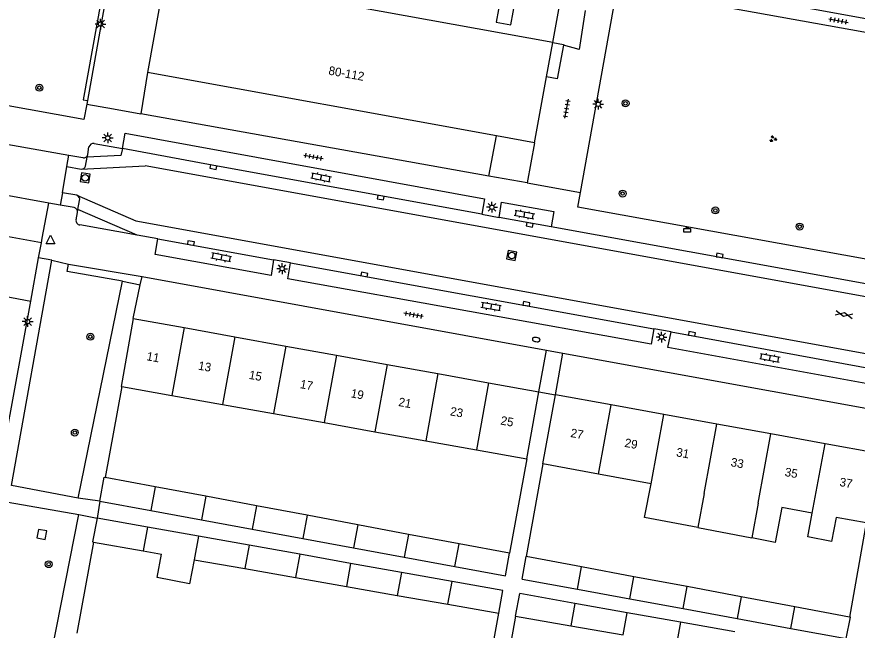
# Model space of a CAD drawing. Extents: x 132999 to 136000, y 398499 to 400501.
# Drawn here: x 133388.7 to 133486, y 400165.7 to 400236.7 of the extents above; entities that cross this region are included whole.
import ezdxf

# ---------------------------------------------------------------- set-up
doc = ezdxf.new("R2010")
doc.units = 0
for name, color, linetype in [('gg-afsc-erfafscheiding', 7, 'Continuous'), ('gg-afsc-muur', 7, 'Continuous'), ('gg-anno-huisnummerreeks BGT', 7, 'Continuous'), ('gg-bbg-bijgebouw', 7, 'Continuous'), ('gg-bbg-gedigitaliseerde bebouwing', 7, 'Continuous'), ('gg-bbg-gedigitaliseerde bijgebouw', 7, 'Continuous'), ('gg-bbg-hoofdgebouw', 7, 'Continuous'), ('gg-bbg-tussenscheiding', 7, 'Continuous'), ('gg-knt-trap', 7, 'Continuous'), ('gg-knt-verharding', 7, 'Continuous'), ('gg-knt-verharding nz', 7, 'Continuous'), ('gt-grn-groengrens', 7, 'Continuous'), ('gt-grn-weggrens', 7, 'Continuous'), ('gt-symb-afvalbak', 7, 'Continuous'), ('gt-symb-boom', 7, 'Continuous'), ('gt-symb-brandkraan', 7, 'Continuous'), ('gt-symb-gesloten verharding', 7, 'Continuous'), ('gt-symb-groenvak', 7, 'Continuous'), ('gt-symb-klinker verharding', 7, 'Continuous'), ('gt-symb-kolk', 7, 'Continuous'), ('gt-symb-lichtmast', 7, 'Continuous'), ('gt-symb-rioolschacht', 7, 'Continuous'), ('gt-symb-tegel verharding', 7, 'Continuous'), ('gt-symb-waterafsluiter', 7, 'Continuous')]:
    doc.layers.add(name, color=color, linetype=linetype)

# ---------------------------------------------------------------- blocks, each defined once
blk = doc.blocks.new('gt0-TEG1')
at = {"layer": 'gt-symb-tegel verharding'}
for p, q in [((-1.125, 0), (1.125, 0)), ((-0.9, -0.25), (-0.9, 0.25)), ((-0.45, -0.25), (-0.45, 0.25)), ((0, -0.25), (0, 0.25)), ((0.45, -0.25), (0.45, 0.25)), ((0.9, -0.25), (0.9, 0.25))]:
    blk.add_line(p, q, dxfattribs=at)
blk = doc.blocks.new('gt0-KOLK')
at = {"layer": 'gt-symb-kolk'}
blk.add_lwpolyline([(0, 0), (0.375, 0), (0.375, 0.4), (-0.375, 0.4), (-0.375, 0), (0, 0)], dxfattribs=at)
blk = doc.blocks.new('gt0-KL1')
at = {"layer": 'gt-symb-klinker verharding'}
for p, q in [((-1.15, 0.3), (1.15, 0.3)), ((-1, -0.3), (-1, 0.3)), ((-0.5, 0.3), (-0.5, 0.45)), ((0, -0.3), (0, 0.3)), ((0.5, 0.3), (0.5, 0.45)), ((1, -0.3), (1, 0.3)), ((-1.15, -0.3), (1.15, -0.3)), ((-0.5, -0.45), (-0.5, -0.3)), ((0.5, -0.45), (0.5, -0.3))]:
    blk.add_line(p, q, dxfattribs=at)
blk = doc.blocks.new('gt0-GRVAK')
at = {"layer": 'gt-symb-groenvak'}
for p, q in [((-0.11, 0.189), (-0.228, 0.24)), ((-0.182, 0.153), (0.088, 0.153)), ((-0.091, 0.211), (-0.156, 0.322)), ((-0.047, 0.214), (-0.047, 0.393)), ((-0.004, 0.211), (0.061, 0.322)), ((0.015, 0.189), (0.133, 0.24)), ((0.262, -0.052), (0.197, 0.059)), ((0.305, -0.049), (0.305, 0.13)), ((0.349, -0.052), (0.414, 0.059)), ((-0.245, -0.228), (-0.363, -0.177)), ((-0.318, -0.264), (-0.047, -0.264)), ((-0.226, -0.206), (-0.291, -0.095)), ((-0.183, -0.203), (-0.183, -0.024)), ((-0.139, -0.206), (-0.074, -0.095)), ((-0.12, -0.228), (-0.002, -0.177)), ((0.243, -0.074), (0.125, -0.023)), ((0.17, -0.11), (0.441, -0.11)), ((0.368, -0.074), (0.486, -0.023))]:
    blk.add_line(p, q, dxfattribs=at)
blk = doc.blocks.new('gt0-BOOM')
at = {"layer": 'gt-symb-boom'}
for radius in [0.4, 0.2]:
    blk.add_circle((0, 0), radius, dxfattribs=at)
blk = doc.blocks.new('gt0-GESVH1')
at = {"layer": 'gt-symb-gesloten verharding'}
for p, q in [((-0.992, -0.261), (0.008, 0.239)), ((0.008, -0.261), (-0.992, 0.239)), ((0.008, 0.239), (1.008, -0.261)), ((1.008, 0.239), (0.008, -0.261))]:
    blk.add_line(p, q, dxfattribs=at)
blk = doc.blocks.new('gt0-RS')
at = {"layer": 'gt-symb-rioolschacht'}
blk.add_lwpolyline([(-0.5, -0.5), (0.5, -0.5), (0.5, 0.5), (-0.5, 0.5)], close=True, dxfattribs=at)
blk.add_circle((0, 0), 0.375, dxfattribs=at)
blk = doc.blocks.new('gt0-WAFSL')
at = {"layer": 'gt-symb-waterafsluiter'}
for p, q in [((-0.5, -0.333), (0, 0.667)), ((0, 0.667), (0.5, -0.333)), ((0.5, -0.333), (-0.5, -0.333))]:
    blk.add_line(p, q, dxfattribs=at)
blk = doc.blocks.new('gt0-ABAK')
at = {"layer": 'gt-symb-afvalbak'}
blk.add_lwpolyline([(0.375, -0.5), (-0.375, -0.5), (-0.375, -0.1), (0.375, -0.1)], close=True, dxfattribs=at)
blk.add_circle((0, 0), 0.1, dxfattribs=at)
blk = doc.blocks.new('gt0-LMAST')
at = {"layer": 'gt-symb-lichtmast'}
for p, q in [((-0.182, 0.173), (-0.447, 0.438)), ((-0.005, 0.246), (-0.005, 0.621)), ((0.172, 0.173), (0.437, 0.438)), ((-0.255, -0.004), (-0.63, -0.004)), ((-0.182, -0.181), (-0.447, -0.446)), ((-0.005, -0.254), (-0.005, -0.629)), ((0.437, -0.446), (0.172, -0.181)), ((0.245, -0.004), (0.62, -0.004))]:
    blk.add_line(p, q, dxfattribs=at)
blk.add_circle((-0.005, -0.004), 0.25, dxfattribs=at)
blk = doc.blocks.new('gt0-BR')
at = {"layer": 'gt-symb-brandkraan'}
for centre, radius, start, end in [((-0.244, 0), 0.206, 107.56694, 252.43307), ((0.599, -2.664), 3, 106.89205, 107.56694), ((0, -0.691), 0.938, 73.10799, 106.89205), ((-0.599, -2.664), 3, 72.43309, 73.10799), ((0.244, 0), 0.206, 287.56695, 72.43309), ((0.599, 2.664), 3, 252.43307, 253.10797), ((0, 0.691), 0.938, 253.10797, 286.89206), ((-0.599, 2.664), 3, 286.89206, 287.56695)]:
    blk.add_arc(centre, radius, start, end, dxfattribs=at)

msp = doc.modelspace()

# ---------------------------------------------------------------- linework, layer by layer
at = {"layer": 'gg-afsc-erfafscheiding'}
for p, q in [((133403.82, 400230.3), (133403.013, 400225.515)), ((133402.969, 400205.703), (133403.173, 400206.675)), ((133402.16, 400201.84), (133402.969, 400205.703)), ((133385.29, 400204.76), (133390.292, 400203.842)), ((133447.722, 400185.59), (133445.723, 400174.645)), ((133449.59, 400184.984), (133447.664, 400174.281)), ((133442.951, 400159.263), (133444.469, 400167.719)), ((133446.422, 400167.377), (133444.507, 400156.734))]:
    msp.add_line(p, q, dxfattribs=at)
at = {"layer": 'gg-afsc-muur'}
for p, q in [((133400.838, 400193.941), (133398.898, 400183.431)), ((133487.031, 400178.167), (133485.101, 400167.257)), ((133397.538, 400175.941), (133395.618, 400165.402))]:
    msp.add_line(p, q, dxfattribs=at)
at = {"layer": 'gg-bbg-bijgebouw'}
for p, q in [((133398.3, 400180.67), (133398.8, 400183.45)), ((133398.8, 400183.45), (133398.898, 400183.431)), ((133397.96, 400178.72), (133397.44, 400175.96)), ((133397.44, 400175.96), (133397.538, 400175.941))]:
    msp.add_line(p, q, dxfattribs=at)
for points in [[(133444.17, 400236.13), (133445.89, 400235.82), (133446.42, 400238.79), (133444.71, 400239.1), (133444.17, 400236.13)], [(133484.69, 400164.77), (133485.2, 400167.24), (133485.101, 400167.257)]]:
    msp.add_lwpolyline(points, dxfattribs=at)
at = {"layer": 'gg-bbg-gedigitaliseerde bebouwing'}
for p, q in [((133400.838, 400193.941), (133406.618, 400192.911)), ((133447.722, 400185.59), (133449.12, 400193.32)), ((133406.618, 400192.911), (133412.498, 400191.864)), ((133449.59, 400184.984), (133451.04, 400193)), ((133412.498, 400191.864), (133418.377, 400190.817)), ((133418.377, 400190.817), (133424.256, 400189.77)), ((133424.256, 400189.77), (133430.136, 400188.722)), ((133430.136, 400188.722), (133436.015, 400187.675)), ((133436.015, 400187.675), (133441.894, 400186.628)), ((133441.894, 400186.628), (133447.722, 400185.59)), ((133456.035, 400183.81), (133449.59, 400184.984)), ((133462.105, 400182.703), (133456.035, 400183.81)), ((133480.776, 400179.306), (133477.26, 400179.944)), ((133487.031, 400178.167), (133483.538, 400178.803)), ((133467.512, 400177.621), (133473.788, 400176.423))]:
    msp.add_line(p, q, dxfattribs=at)
for points in [[(133467.512, 400177.621), (133461.359, 400178.796), (133462.105, 400182.703)], [(133477.26, 400179.944), (133476.489, 400175.907), (133473.788, 400176.423)], [(133483.538, 400178.803), (133483.007, 400176.022), (133480.249, 400176.548), (133480.776, 400179.306)]]:
    msp.add_lwpolyline(points, dxfattribs=at)
at = {"layer": 'gg-bbg-gedigitaliseerde bijgebouw'}
for p, q in [((133404.678, 400182.347), (133398.898, 400183.431)), ((133410.545, 400181.246), (133404.678, 400182.347)), ((133398.3, 400180.67), (133404.171, 400179.589)), ((133416.413, 400180.145), (133410.545, 400181.246)), ((133404.171, 400179.589), (133410.042, 400178.509)), ((133422.28, 400179.044), (133416.413, 400180.145)), ((133403.82, 400177.675), (133397.96, 400178.72)), ((133428.148, 400177.943), (133422.28, 400179.044)), ((133409.696, 400176.627), (133403.82, 400177.675)), ((133410.042, 400178.509), (133415.913, 400177.428)), ((133434.016, 400176.842), (133428.148, 400177.943)), ((133415.573, 400175.579), (133409.696, 400176.627)), ((133415.913, 400177.428), (133421.784, 400176.348)), ((133439.883, 400175.741), (133434.016, 400176.842)), ((133397.538, 400175.941), (133403.315, 400174.929)), ((133421.784, 400176.348), (133427.655, 400175.267)), ((133445.723, 400174.645), (133439.883, 400175.741)), ((133403.315, 400174.929), (133405.438, 400174.557)), ((133421.449, 400174.531), (133415.573, 400175.579)), ((133427.655, 400175.267), (133433.525, 400174.187)), ((133409.194, 400173.899), (133415.074, 400172.869)), ((133427.326, 400173.483), (133421.449, 400174.531)), ((133433.525, 400174.187), (133439.396, 400173.106)), ((133445.249, 400172.029), (133445.723, 400174.645)), ((133447.2, 400171.67), (133447.664, 400174.281)), ((133454.065, 400173.08), (133447.664, 400174.281)), ((133415.074, 400172.869), (133420.953, 400171.839)), ((133433.202, 400172.435), (133427.326, 400173.483)), ((133439.396, 400173.106), (133445.249, 400172.029)), ((133460.129, 400171.942), (133454.065, 400173.08)), ((133420.953, 400171.839), (133426.832, 400170.809)), ((133439.078, 400171.387), (133433.202, 400172.435)), ((133466.281, 400170.788), (133460.129, 400171.942)), ((133426.832, 400170.809), (133432.712, 400169.779)), ((133444.944, 400170.342), (133439.078, 400171.387)), ((133447.2, 400171.67), (133453.59, 400170.494)), ((133472.541, 400169.614), (133466.281, 400170.788)), ((133444.469, 400167.719), (133444.944, 400170.342)), ((133446.422, 400167.377), (133446.899, 400169.993)), ((133453.288, 400168.853), (133446.899, 400169.993)), ((133453.59, 400170.494), (133459.657, 400169.377)), ((133432.712, 400169.779), (133438.591, 400168.749)), ((133459.362, 400167.77), (133453.288, 400168.853)), ((133459.657, 400169.377), (133465.813, 400168.244)), ((133478.77, 400168.445), (133472.541, 400169.614)), ((133438.591, 400168.749), (133444.469, 400167.719)), ((133465.813, 400168.244), (133472.079, 400167.091)), ((133485.101, 400167.257), (133478.77, 400168.445)), ((133446.422, 400167.377), (133452.812, 400166.258)), ((133465.523, 400166.672), (133459.362, 400167.77)), ((133472.079, 400167.091), (133478.308, 400165.945)), ((133452.812, 400166.258), (133458.889, 400165.193)), ((133471.797, 400165.553), (133465.523, 400166.672)), ((133478.308, 400165.945), (133484.69, 400164.77))]:
    msp.add_line(p, q, dxfattribs=at)
msp.add_lwpolyline([(133409.194, 400173.899), (133408.664, 400171.121), (133404.918, 400171.836), (133405.438, 400174.557)], dxfattribs=at)
at = {"layer": 'gg-bbg-hoofdgebouw'}
for p, q in [((133450.75, 400233.77), (133405.93, 400241.94)), ((133405.21, 400237.968), (133403.82, 400230.3)), ((133450.014, 400229.779), (133450.75, 400233.77)), ((133444.198, 400222.962), (133403.82, 400230.3)), ((133448.61, 400222.16), (133450.014, 400229.779)), ((133448.61, 400222.16), (133444.198, 400222.962)), ((133402.16, 400201.84), (133400.74, 400193.96)), ((133402.16, 400201.84), (133408.049, 400200.772)), ((133408.049, 400200.772), (133413.925, 400199.705)), ((133413.925, 400199.705), (133419.801, 400198.639)), ((133419.801, 400198.639), (133425.678, 400197.573)), ((133425.678, 400197.573), (133431.554, 400196.507)), ((133431.554, 400196.507), (133437.429, 400195.441)), ((133437.429, 400195.441), (133443.305, 400194.375)), ((133443.305, 400194.375), (133449.12, 400193.32)), ((133400.74, 400193.96), (133400.838, 400193.941)), ((133457.507, 400191.822), (133451.04, 400193)), ((133463.577, 400190.716), (133457.507, 400191.822)), ((133469.744, 400189.593), (133463.577, 400190.716)), ((133475.992, 400188.455), (133469.744, 400189.593)), ((133482.255, 400187.314), (133475.992, 400188.455)), ((133488.59, 400186.16), (133482.255, 400187.314))]:
    msp.add_line(p, q, dxfattribs=at)
at = {"layer": 'gg-bbg-tussenscheiding'}
for p, q in [((133408.049, 400200.772), (133406.618, 400192.911)), ((133413.925, 400199.705), (133412.498, 400191.864)), ((133419.801, 400198.639), (133418.377, 400190.817)), ((133425.678, 400197.573), (133424.256, 400189.77)), ((133431.554, 400196.507), (133430.136, 400188.722)), ((133437.429, 400195.441), (133436.015, 400187.675)), ((133443.305, 400194.375), (133441.894, 400186.628)), ((133456.035, 400183.81), (133457.507, 400191.822)), ((133462.105, 400182.703), (133463.577, 400190.716)), ((133468.268, 400181.58), (133469.744, 400189.593)), ((133474.524, 400180.441), (133475.992, 400188.455)), ((133480.776, 400179.306), (133482.255, 400187.314)), ((133404.678, 400182.347), (133404.171, 400179.589)), ((133468.268, 400181.58), (133467.512, 400177.621)), ((133410.545, 400181.246), (133410.042, 400178.509)), ((133416.413, 400180.145), (133415.913, 400177.428)), ((133474.524, 400180.441), (133473.788, 400176.423)), ((133422.28, 400179.044), (133421.784, 400176.348)), ((133403.82, 400177.675), (133403.315, 400174.929)), ((133428.148, 400177.943), (133427.655, 400175.267)), ((133409.696, 400176.627), (133409.194, 400173.899)), ((133434.016, 400176.842), (133433.525, 400174.187)), ((133439.396, 400173.106), (133439.883, 400175.741)), ((133415.573, 400175.579), (133415.074, 400172.869)), ((133421.449, 400174.531), (133420.953, 400171.839)), ((133427.326, 400173.483), (133426.832, 400170.809)), ((133453.59, 400170.494), (133454.065, 400173.08)), ((133433.202, 400172.435), (133432.712, 400169.779)), ((133459.657, 400169.377), (133460.129, 400171.942)), ((133438.591, 400168.749), (133439.078, 400171.387)), ((133465.813, 400168.244), (133466.281, 400170.788)), ((133453.288, 400168.853), (133452.812, 400166.258)), ((133472.541, 400169.614), (133472.079, 400167.091)), ((133478.308, 400165.945), (133478.77, 400168.445)), ((133458.889, 400165.193), (133459.362, 400167.77)), ((133465.523, 400166.672), (133465.052, 400164.114))]:
    msp.add_line(p, q, dxfattribs=at)
at = {"layer": 'gg-knt-trap'}
for points in [[(133451.958, 400233.445), (133451.24, 400229.553), (133450.014, 400229.779)], [(133450.75, 400233.77), (133451.976, 400233.544), (133451.958, 400233.445)]]:
    msp.add_lwpolyline(points, dxfattribs=at)
at = {"layer": 'gg-knt-verharding'}
for p, q in [((133400.505, 400247.392), (133396.84, 400227.053)), ((133506.55, 400232.892), (133461.76, 400241.12)), ((133453.949, 400216.41), (133458.18, 400240.11)), ((133506.295, 400231.428), (133461.481, 400239.514)), ((133396.84, 400227.053), (133396.764, 400226.634)), ((133443.323, 400218.298), (133403.013, 400225.515)), ((133385.123, 400222.442), (133394.7, 400220.715)), ((133396.878, 400220.785), (133397.026, 400221.683)), ((133397.63, 400222.082), (133400.918, 400221.49)), ((133448.61, 400222.16), (133447.752, 400217.505)), ((133394.476, 400219.397), (133394.7, 400220.715)), ((133394.7, 400220.715), (133396.314, 400220.441)), ((133396.623, 400219.453), (133396.822, 400220.492)), ((133396.822, 400220.492), (133396.878, 400220.785)), ((133393.962, 400216.36), (133394.476, 400219.397)), ((133447.752, 400217.505), (133443.323, 400218.298)), ((133392.358, 400215.177), (133386.424, 400216.235)), ((133393.962, 400216.36), (133393.704, 400214.937)), ((133393.704, 400214.937), (133392.358, 400215.177)), ((133395.294, 400214.654), (133393.704, 400214.937)), ((133395.747, 400214.421), (133395.944, 400215.475)), ((133395.529, 400213.244), (133395.685, 400214.092)), ((133395.685, 400214.092), (133395.747, 400214.421)), ((133442.5, 400213.879), (133444.52, 400213.505)), ((133391.51, 400210.583), (133376.233, 400213.359)), ((133402.616, 400211.461), (133395.985, 400212.664)), ((133450.543, 400212.42), (133444.52, 400213.505)), ((133491.839, 400204.95), (133450.543, 400212.42)), ((133404.988, 400211.031), (133402.616, 400211.461)), ((133404.988, 400211.031), (133418.407, 400208.605)), ((133391.196, 400208.848), (133391.51, 400210.583)), ((133390.292, 400203.842), (133391.196, 400208.848)), ((133392.74, 400208.563), (133394.659, 400208.128)), ((133394.659, 400208.128), (133403.173, 400206.675)), ((133420.373, 400208.25), (133418.407, 400208.605)), ((133420.373, 400208.25), (133462.428, 400200.63)), ((133403.173, 400206.675), (133449.996, 400198.155)), ((133381.3, 400154.765), (133390.292, 400203.842)), ((133464.437, 400200.264), (133462.428, 400200.63)), ((133464.437, 400200.264), (133488.193, 400195.909)), ((133449.12, 400193.32), (133449.996, 400198.155)), ((133451.04, 400193), (133451.911, 400197.807)), ((133451.911, 400197.807), (133489.296, 400191.004)), ((133398.3, 400180.67), (133395.781, 400181.015)), ((133395.862, 400179.121), (133397.96, 400178.72))]:
    msp.add_line(p, q, dxfattribs=at)
for points in [[(133454.49, 400237.47), (133453.8, 400232.95), (133451.958, 400233.445)], [(133396.764, 400226.634), (133396.44, 400224.839), (133345.57, 400234.039), (133345.931, 400235.993)], [(133400.918, 400221.49), (133401.212, 400223.265), (133442.84, 400215.666), (133442.5, 400213.879)], [(133442.5, 400213.879), (133411.465, 400219.53), (133400.918, 400221.49)], [(133394.476, 400219.397), (133396.133, 400219.095), (133396.135, 400219.095)], [(133395.634, 400216.078), (133395.611, 400216.088), (133393.962, 400216.36)], [(133492.345, 400207.728), (133453.648, 400214.723), (133453.949, 400216.41)], [(133444.52, 400213.505), (133444.802, 400215.304), (133450.867, 400214.194), (133450.543, 400212.42)], [(133418.407, 400208.605), (133418.118, 400206.813), (133404.673, 400209.227), (133404.988, 400211.031)], [(133395.781, 400181.015), (133388.041, 400182.487), (133392.74, 400208.563)], [(133462.428, 400200.63), (133462.105, 400198.84), (133420.052, 400206.427), (133420.373, 400208.25)], [(133488.193, 400195.909), (133487.839, 400194.134), (133464.055, 400198.458), (133464.437, 400200.264)], [(133382.894, 400154.479), (133387.682, 400180.577), (133395.862, 400179.121)]]:
    msp.add_lwpolyline(points, dxfattribs=at)
for centre, radius, start, end in [((133397.558, 400221.534), 0.553, 82.55537, 164.34181), ((133396.435, 400220.878), 0.453, 254.55561, 348.20485), ((133396.105, 400219.647), 0.553, 273.06544, 339.4626), ((133395.402, 400215.578), 0.551, 349.26997, 65.14508), ((133395.212, 400214.18), 0.481, 349.41904, 80.23591), ((133396, 400213.145), 0.481, 168.11302, 268.23633)]:
    msp.add_arc(centre, radius, start, end, dxfattribs=at)
at = {"layer": 'gg-knt-verharding nz'}
for p, q in [((133396.135, 400219.095), (133403.53, 400219.476)), ((133491.572, 400203.488), (133403.53, 400219.476)), ((133395.634, 400216.078), (133402.466, 400213.11)), ((133402.616, 400211.461), (133395.747, 400214.421)), ((133402.466, 400213.11), (133490.416, 400197.146))]:
    msp.add_line(p, q, dxfattribs=at)
msp.add_lwpolyline([(133400.918, 400221.49), (133400.721, 400220.67), (133396.822, 400220.492)], dxfattribs=at)
at = {"layer": 'gt-grn-groengrens'}
for p, q in [((133443.323, 400218.298), (133444.198, 400222.962)), ((133395.781, 400181.015), (133400.909, 400206.135)), ((133400.909, 400206.135), (133402.969, 400205.703)), ((133390.903, 400153.987), (133395.862, 400179.121))]:
    msp.add_line(p, q, dxfattribs=at)
for points in [[(133395.09, 400251.73), (133395, 400251.238), (133400.51, 400250.237), (133396.347, 400227.142), (133396.84, 400227.053)], [(133400.909, 400206.135), (133394.482, 400207.263), (133394.659, 400208.128)], [(133391.966, 400176.254), (133392.16, 400177.235), (133391.175, 400177.411), (133390.985, 400176.448), (133391.966, 400176.254)]]:
    msp.add_lwpolyline(points, dxfattribs=at)
at = {"layer": 'gt-grn-weggrens'}
for p, q in [((133450.75, 400233.77), (133451.514, 400238.012)), ((133396.764, 400226.634), (133399.868, 400226.078)), ((133399.868, 400226.078), (133403.013, 400225.515)), ((133447.752, 400217.505), (133453.949, 400216.41)), ((133392.74, 400208.563), (133391.196, 400208.848)), ((133449.996, 400198.155), (133451.911, 400197.807)), ((133449.12, 400193.32), (133451.04, 400193)), ((133398.3, 400180.67), (133397.96, 400178.72))]:
    msp.add_line(p, q, dxfattribs=at)
msp.add_lwpolyline([(133391.51, 400210.583), (133391.612, 400211.136), (133392.358, 400215.177)], dxfattribs=at)

# ---------------------------------------------------------------- block references
at = {"layer": 'gt-symb-afvalbak'}
msp.add_blockref('gt0-ABAK', (133466.294, 400212.321), dxfattribs=at)
at = {"layer": 'gt-symb-boom'}
for p in [(133391.278, 400228.532), (133459.157, 400226.725), (133458.813, 400216.28), (133469.563, 400214.327), (133479.315, 400212.452), (133397.188, 400199.715), (133395.382, 400188.618), (133392.364, 400173.387)]:
    msp.add_blockref('gt0-BOOM', p, dxfattribs=at)
at = {"layer": 'gt-symb-brandkraan', "rotation": -9.41190564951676}
msp.add_blockref('gt0-BR', (133448.817, 400199.386), dxfattribs=at)
at = {"layer": 'gt-symb-gesloten verharding', "rotation": -11.422321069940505}
msp.add_blockref('gt0-GESVH1', (133484.453, 400202.294), dxfattribs=at)
at = {"layer": 'gt-symb-groenvak'}
msp.add_blockref('gt0-GRVAK', (133476.237, 400222.602), dxfattribs=at)
at = {"layer": 'gt-symb-klinker verharding'}
for p, rotation in [((133423.907, 400218.16), -12.29885517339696), ((133447.458, 400213.871), -10.658361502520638), ((133412.336, 400208.89), 168.92612884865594), ((133443.571, 400203.188), 170.6789392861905), ((133475.875, 400197.264), -10.89418298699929)]:
    msp.add_blockref('gt0-KL1', p, dxfattribs=dict(at, rotation=rotation))
at = {"layer": 'gt-symb-kolk'}
for p, rotation in [((133411.465, 400219.53), 169.69002959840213), ((133430.832, 400216.007), 169.69002960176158), ((133448.099, 400212.86), 170.1462920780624), ((133408.786, 400210.361), -10.017934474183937), ((133470.018, 400208.907), -10.25359802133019), ((133428.867, 400206.716), -10.25359802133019), ((133447.647, 400203.313), -10.25359802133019), ((133466.799, 400199.84), -10.197205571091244)]:
    msp.add_blockref('gt0-KOLK', p, dxfattribs=dict(at, rotation=rotation))
at = {"layer": 'gt-symb-lichtmast'}
for p in [(133398.372, 400235.897), (133455.992, 400226.624), (133399.199, 400222.729), (133443.694, 400214.707), (133419.401, 400207.593), (133389.929, 400201.473), (133463.335, 400199.674)]:
    msp.add_blockref('gt0-LMAST', p, dxfattribs=at)
at = {"layer": 'gt-symb-rioolschacht'}
for p, rotation in [((133396.581, 400218.102), -9.500010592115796), ((133445.976, 400209.11), 78.81367070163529)]:
    msp.add_blockref('gt0-RS', p, dxfattribs=dict(at, rotation=rotation))
at = {"layer": 'gt-symb-tegel verharding'}
for p, rotation in [((133483.818, 400236.289), -10.253598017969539), ((133452.337, 400226.1), 79.80279442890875), ((133423.029, 400220.53), -10.48938981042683), ((133434.609, 400202.241), 169.51061018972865)]:
    msp.add_blockref('gt0-TEG1', p, dxfattribs=dict(at, rotation=rotation))
at = {"layer": 'gt-symb-waterafsluiter'}
msp.add_blockref('gt0-WAFSL', (133392.554, 400210.787), dxfattribs=at)

# ---------------------------------------------------------------- texts
at = {"layer": 'gg-anno-huisnummerreeks BGT'}
for s, p in [('80-112', (133424.703, 400230.062)), ('11', (133403.629, 400197.001)), ('13', (133409.616, 400195.914)), ('15', (133415.492, 400194.848)), ('17', (133421.409, 400193.774)), ('19', (133427.281, 400192.709)), ('21', (133432.801, 400191.708)), ('23', (133438.781, 400190.623)), ('25', (133444.626, 400189.562)), ('27', (133452.725, 400188.119)), ('29', (133458.989, 400186.978)), ('31', (133464.967, 400185.889)), ('33', (133471.279, 400184.739)), ('35', (133477.534, 400183.6)), ('37', (133483.874, 400182.445))]:
    msp.add_text(s, height=1, rotation=349.7, dxfattribs=at).set_placement(p)

doc.saveas('drawing.dxf')
